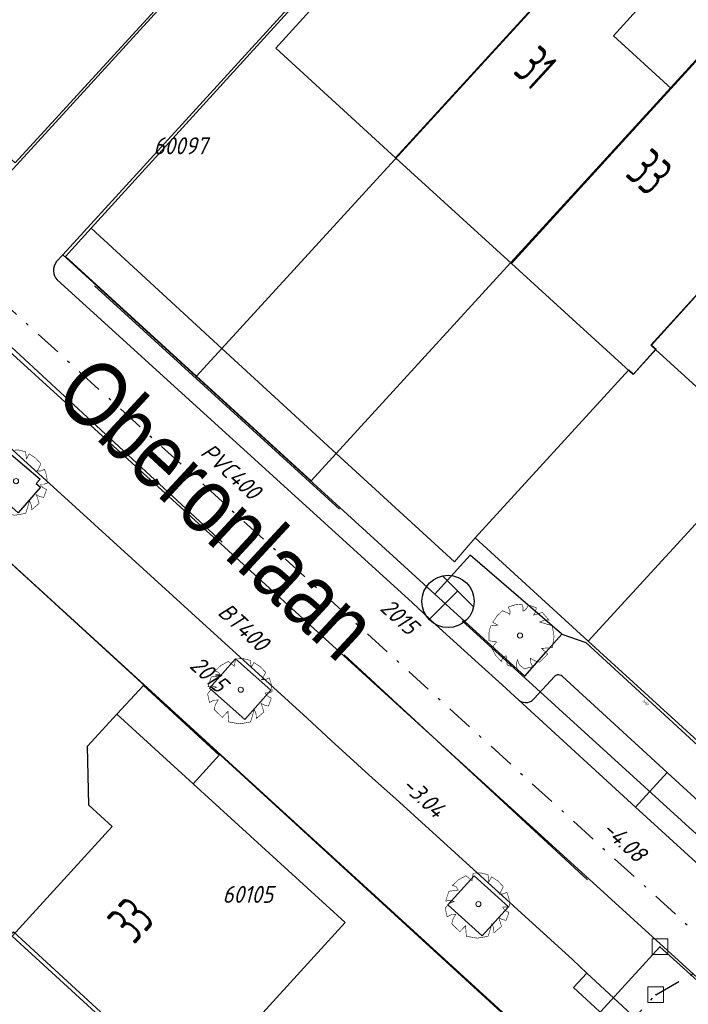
# Model space of a CAD drawing. Header units: metres. Extents: x 111546 to 149831, y 498798 to 507863.
# Tile 279 of 656: x 111933 to 111958, y 501454 to 501491. Entities that reach past the tile are written whole.
import ezdxf
from ezdxf.enums import TextEntityAlignment as Align

# ---------------------------------------------------------------- set-up
doc = ezdxf.new("R2010")
doc.units = ezdxf.units.M
for name, pattern in [('DASHDOT', [25.4, 12.7, -6.35, 0, -6.35]), ('DASHED', [19.05, 12.7, -6.35]), ('HIDDEN', [9.525, 6.35, -3.175])]:
    doc.linetypes.add(name, pattern=pattern)
doc.layers.add('0-kadastrale percelen', color=253, linetype='AI-KADASTRAAL', lineweight=9)
doc.layers.add('3-nw-mat-hatch-asfalt zwart', color=7, linetype='Continuous', lineweight=13)
for name, color, linetype in [('2-bs-Put inspectie', 252, 'Continuous'), ('2-bs-Put inspectie nummer', 252, 'Continuous'), ('2-bs-Streng persleiding VW', 253, 'Continuous'), ('2-bs-Streng regenwater', 252, 'DASHDOT'), ('2-bs-Streng regenwater  aanlegjaar', 252, 'Continuous'), ('2-bs-Streng regenwater  bobtot', 252, 'Continuous'), ('2-bs-Streng regenwater diameter', 252, 'Continuous'), ('2-bs-Streng verb vwa', 252, 'DASHED'), ('2-bs-Streng verb vwa aanlegjaar', 252, 'Continuous'), ('2-bs-Streng verb vwa diameter', 252, 'Continuous'), ('2-bs-Streng volgeschuimd', 7, 'DASHED'), ('2-bs-Streng volgeschuimd bob', 3, 'Continuous'), ('3-NW-HV-316010+318010-Afwerken zandbed voor wegfundering en menggranulaat-opp', 20, 'Continuous'), ('3-vw-HV-304010-Opbreken tegels-opp', 150, 'AI-KADASTRAAL'), ('B01_HOOFDGEBOUW', 1, 'Continuous'), ('B02_BIJGEBOUW', 1, 'Continuous'), ('B07_TUSSENMUUR', 1, 'Continuous'), ('Q17_PARKEERVAK', 252, 'HIDDEN'), ('Q25_TRAFOKAST', 252, 'Continuous'), ('Q26_BOOM', 252, 'Continuous'), ('T02_RASTER', 252, 'Continuous'), ('V02_KNTOPENVERH', 252, 'Continuous'), ('V03_KNTTEGELPAD', 252, 'Continuous'), ('V04_KNTOP-INRIT', 252, 'Continuous'), ('Z02_HUISNUMMER', 7, 'Continuous'), ('Z06_STRAATNAAM', 7, 'Continuous')]:
    doc.layers.add(name, color=color, linetype=linetype)
doc.layers.add('3-nw-menggranulaat', color=7, linetype='Continuous', lineweight=13, true_color=0xebebeb)
doc.styles.get("Standard").update_dxf_attribs({"font": 'isocp-ie.shx'})
doc.styles.add('Zaanstad', font='ARIALN.TTF')
doc.linetypes.add('AI-KADASTRAAL', pattern='A,5.5,-2,["K",Standard,S=1.8,R=0,X=0,Y=-0.9],-2,5.5,-2,[5,NLCS.SHX,S=0.75,R=0,X=0,Y=0],-2', length=19)
pattern_1 = [(294.51638, (112010.33835, 501946.37295), (-0.2375469, -0.6359021), [0.4, -0.56]), (294.51638, (112010.27896, 501946.21397), (-0.2375469, -0.6359021), [0.16, -0.8]), (294.51638, (112010.49732, 501946.31356), (-0.2375469, -0.6359021), [0.16, -0.8])]

# ---------------------------------------------------------------- blocks, each defined once
blk = doc.blocks.new('Q26')
at = {"linetype": 'Continuous', "lineweight": 20, "const_width": 0.0225}
blk.add_lwpolyline([(0.757, 0.516), (1.237, 0.371), (1.308, -0.046), (1.235, -0.463), (0.83, -0.494), (1.061, -0.711), (0.757, -1.022), (0.565, -0.971), (0.395, -0.867), (0.404, -1.032), (0.49, -1.198), (0.163, -1.271), (-0.015, -1.136), (-0.097, -0.929), (-0.141, -1.084), (-0.112, -1.255), (-0.489, -1.131), (-0.532, -0.774), (-0.668, -0.854), (-0.707, -0.996), (-0.927, -0.766), (-1.083, -0.479), (-0.894, -0.246), (-1.181, -0.203), (-1.187, 0.104), (-1.122, 0.367), (-0.847, 0.398), (-1.04, 0.503), (-0.879, 0.749), (-0.663, 0.95), (-0.402, 0.826), (-0.388, 0.795), (-0.382, 0.942), (-0.452, 1.088), (-0.194, 1.172), (0.076, 1.199), (0.118, 1.07), (0.119, 0.935), (0.148, 0.935), (0.252, 1.031), (0.325, 1.167), (0.626, 1.059), (0.6, 0.925), (0.525, 0.78), (0.856, 0.885), (1.105, 0.593), (0.924, 0.584)], close=True, dxfattribs=at)
at = {"linetype": 'Continuous', "lineweight": 20}
blk.add_circle((0.001, -0.001), 0.0983, dxfattribs=at)
blk = doc.blocks.new('Q25')
at = {"color": 0}
for p, q in [((-0.836, 0.544), (0.836, 0.546)), ((-0.021, 0.539), (-0.027, -1.003))]:
    blk.add_line(p, q, dxfattribs=at)
blk.add_circle((0, 0), 1, dxfattribs=at)
blk = doc.blocks.new('PUTVNB')
at = {"linetype": 'Continuous', "lineweight": 13}
blk.add_line((-0.008, -0.504), (-0.004, -0.498), dxfattribs=at)
at = {"linetype": 'Continuous', "lineweight": 13, "ltscale": 0.04, "flags": 128}
blk.add_lwpolyline([(-0.5, 0.5), (-0.5, -0.5), (0.5, -0.5), (0.5, 0.5), (-0.5, 0.5)], dxfattribs=at)
at = {"linetype": 'Continuous', "lineweight": 13}
blk.add_point((0, 0), dxfattribs=at)

msp = doc.modelspace()

# ---------------------------------------------------------------- hatches: boundary and pattern name
at = {"layer": '3-nw-mat-hatch-asfalt zwart', "ltscale": 0.01}
h = msp.add_hatch(dxfattribs=at)
h.set_pattern_fill('ACO-BRANDWERING', color=256, scale=0.2, angle=90, pattern_type=2)
h.set_pattern_definition([(107.41437309, (0, 0), (-0.28624958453, -0.08978404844), []), (167.41437309, (0, 0), (-0.06536952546, -0.29279143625), [])])
edge = h.paths.add_edge_path()
edge.add_line((111921.0369, 501550.3097), (111918.6925, 501547.5972))
edge.add_line((111918.6925, 501547.5972), (111919.3798, 501546.7439))
edge.add_line((111919.3798, 501546.7439), (111920.6951, 501548.0897))
edge.add_line((111920.6951, 501548.0897), (111922.1952, 501546.1498))
edge.add_line((111922.1952, 501546.1498), (111924.5765, 501543.2995))
edge.add_line((111924.5765, 501543.2995), (111930.0955, 501536.7583))
edge.add_line((111930.0955, 501536.7583), (111936.5492, 501529.6284))
edge.add_line((111936.5492, 501529.6284), (111943.6637, 501522.1546))
edge.add_line((111943.6637, 501522.1546), (111950.2333, 501515.954))
edge.add_line((111950.2333, 501515.954), (111957.4028, 501509.1053))
edge.add_line((111957.4028, 501509.1053), (111965.98, 501501.6861))
edge.add_line((111965.98, 501501.6861), (111971.9383, 501496.416))
edge.add_line((111971.9383, 501496.416), (111977.748, 501492.1472))
edge.add_line((111977.748, 501492.1472), (111982.0145, 501489.0291))
edge.add_line((111982.0145, 501489.0291), (111989.2107, 501483.6062))
edge.add_line((111989.2107, 501483.6062), (111994.264, 501479.9213))
edge.add_line((111994.264, 501479.9213), (112002.7984, 501474.0323))
edge.add_line((112002.7984, 501474.0323), (112014.7565, 501466.3867))
edge.add_line((112014.7565, 501466.3867), (112015.6799, 501467.842))
edge.add_line((112015.6799, 501467.842), (112017.32, 501470.4268))
edge.add_arc((112196.8653, 501771.4695), 350.5185, 233.860977, 239.187672, ccw=False)
edge.add_line((111990.1482, 501488.3948), (111989.8397, 501488.6285))
edge.add_line((111989.8397, 501488.6285), (111977.7692, 501497.8639))
edge.add_line((111977.7692, 501497.8639), (111961.467, 501511.5952))
edge.add_line((111961.467, 501511.5952), (111957.2623, 501515.7748))
edge.add_line((111957.2623, 501515.7748), (111943.9335, 501528.5929))
edge.add_arc((112182.606, 501757.5182), 330.7135, 222.574374, 223.805831, ccw=False)
edge.add_arc((112182.606, 501757.5182), 330.7135, 218.704135, 222.574374, ccw=False)
edge.add_line((111924.5221, 501550.7234), (111923.0119, 501552.5949))
edge.add_line((111923.0119, 501552.5949), (111921.0369, 501550.3097))
at = {"layer": '3-nw-menggranulaat', "ltscale": 0.02}
h = msp.add_hatch(color=256, dxfattribs=at)
h.dxf.hatch_style = 1
edge = h.paths.add_edge_path()
edge.add_arc((112001.698, 501254.9293), 191.0978, 65.157628, 68.54918, ccw=False)
edge.add_arc((112051.5937, 501362.7078), 72.3301, 58.728744, 65.15638, ccw=False)
edge.add_arc((112051.9885, 501363.7727), 71.2153, 53.128423, 58.555518, ccw=False)
edge.add_arc((112109.7502, 501439.076), 23.7066, 230.65127, 256.57782)
edge.add_line((112104.2473, 501416.0169), (112103.2894, 501419.9684))
edge.add_arc((112112.977, 501444.7965), 26.6512, 237.88147, 248.68499, ccw=False)
edge.add_arc((112164.7613, 501522.5479), 120.0615, 234.033446, 236.678612, ccw=False)
edge.add_arc((112059.1446, 501375.1409), 61.2836, 55.054594, 58.728773)
edge.add_arc((112051.5933, 501362.7072), 75.8308, 58.728773, 65.156409)
edge.add_arc((112001.698, 501254.9293), 194.5978, 65.157628, 68.549965)
edge.add_arc((110702.9936, 497927.1044), 3766.8587, 68.6746807, 68.8977944)
edge.add_arc((112177.1944, 501730.1081), 311.9351, 242.796586, 247.770921, ccw=False)
edge.add_arc((112034.708, 501452.9589), 0.305, 164.6922, 247.8295, ccw=False)
edge.add_line((112034.4139, 501453.0394), (112034.5326, 501453.2655))
edge.add_line((112034.5326, 501453.2655), (112031.5168, 501454.8335))
edge.add_line((112031.5168, 501454.8335), (112031.0519, 501453.9907))
edge.add_arc((112030.7892, 501454.1356), 0.3, 231.13017, 331.11964, ccw=False)
edge.add_line((112030.6009, 501453.902), (112028.9217, 501455.2555))
edge.add_arc((112008.6918, 501427.6832), 34.1977, 53.73245, 61.20333)
edge.add_arc((112196.9704, 501771.6456), 357.9235, 232.750083, 241.314196, ccw=False)
edge.add_arc((111980.5292, 501486.9543), 0.3, 141.9463, 226.27403, ccw=False)
edge.add_line((111980.293, 501487.1392), (111980.4168, 501487.2974))
edge.add_line((111980.4168, 501487.2974), (111977.7245, 501489.3714))
edge.add_line((111977.7245, 501489.3714), (111977.5962, 501489.2129))
edge.add_arc((111977.3591, 501489.3967), 0.3, 231.9463, 322.22415, ccw=False)
edge.add_arc((112183.8463, 501755.0102), 336.7335, 231.040572, 232.138425, ccw=False)
edge.add_arc((112182.5932, 501757.506), 337.8959, 220.566267, 231.471905, ccw=False)
edge.add_line((111925.9091, 501537.7631), (111924.814, 501538.9138))
edge.add_line((111924.814, 501538.9138), (111924.2688, 501539.4794))
edge.add_line((111924.2688, 501539.4794), (111923.5727, 501540.1514))
edge.add_line((111923.5727, 501540.1514), (111923.062, 501540.6079))
edge.add_line((111923.062, 501540.6079), (111921.6684, 501541.8303))
edge.add_line((111921.6684, 501541.8303), (111920.9772, 501542.4758))
edge.add_line((111920.9772, 501542.4758), (111919.1418, 501544.1465))
edge.add_line((111919.1418, 501544.1465), (111913.4894, 501549.4428))
edge.add_line((111913.4894, 501549.4428), (111910.022, 501552.7518))
edge.add_arc((111923.8992, 501567.7123), 20.4057, 215.1917, 227.15117, ccw=False)
edge.add_line((111907.2231, 501555.9522), (111906.5301, 501556.9348))
edge.add_line((111906.5301, 501556.9348), (111901.6864, 501564.2844))
edge.add_arc((111902.3519, 501564.7283), 0.8, 131.72399, 213.70598, ccw=False)
edge.add_line((111901.8195, 501565.3254), (111902.7886, 501566.1896))
edge.add_line((111902.7886, 501566.1896), (111900.5994, 501568.6589))
edge.add_line((111900.5994, 501568.6589), (111900.1549, 501568.2625))
edge.add_arc((111899.6225, 501568.8596), 0.8, 216.71707, 311.72399, ccw=False)
edge.add_line((111898.9812, 501568.3813), (111897.54, 501570.3136))
edge.add_arc((111772.2737, 501477.014), 156.1937, 36.679082, 48.164313)
edge.add_line((111876.4543, 501593.3878), (111874.8319, 501591.4998))
edge.add_arc((111771.4048, 501476.2953), 154.8201, 36.700144, 48.083473, ccw=False)
edge.add_line((111895.5355, 501568.8199), (111898.8593, 501564.0338))
edge.add_line((111898.8593, 501564.0338), (111905.3584, 501554.1339))
edge.add_line((111905.3584, 501554.1339), (111906.9046, 501552.4156))
edge.add_line((111906.9046, 501552.4156), (111913.78, 501545.912))
edge.add_arc((111912.8891, 501544.9653), 1.3, -43.26018, 46.73982, ccw=False)
edge.add_line((111913.8359, 501544.0744), (111913.7325, 501543.9646))
edge.add_line((111913.7325, 501543.9646), (111915.8445, 501541.9772))
edge.add_line((111915.8445, 501541.9772), (111915.9441, 501542.0831))
edge.add_arc((111916.8908, 501541.1922), 1.3, 47.69038, 136.73982, ccw=False)
edge.add_line((111917.7659, 501542.1535), (111919.3503, 501540.7113))
edge.add_line((111919.3503, 501540.7113), (111920.0576, 501540.0508))
edge.add_line((111920.0576, 501540.0508), (111921.471, 501538.811))
edge.add_line((111921.471, 501538.811), (111921.9389, 501538.3928))
edge.add_line((111921.9389, 501538.3928), (111922.5707, 501537.7827))
edge.add_line((111922.5707, 501537.7827), (111923.0807, 501537.2536))
edge.add_line((111923.0807, 501537.2536), (111924.129, 501536.1523))
edge.add_arc((112182.606, 501757.5182), 340.3135, 220.57754, 231.46588)
edge.add_arc((112197.293, 501772.0462), 360.8357, 231.07875, 241.303034)
edge.add_arc((112007.7091, 501426.1344), 33.6227, 49.73343, 60.96455, ccw=False)
edge.add_arc((112028.8645, 501451.2589), 0.7839, -83.36949, 42.65398, ccw=False)
edge.add_line((112028.955, 501450.4803), (112031.5441, 501448.28))
edge.add_line((112031.5441, 501448.28), (112031.8857, 501448.6756))
edge.add_arc((112033.171, 501447.5628), 1.7, 62.97169, 139.11462, ccw=False)
edge.add_arc((112177.1547, 501730.0166), 315.3354, 242.989412, 247.77186)
edge.add_arc((110974.1351, 498626.0188), 3013.6949, 68.6444967, 68.9242664, ccw=False)
edge = h.paths.add_edge_path()
edge.add_line((112111.9121, 501441.0392), (112112.1191, 501440.9125))
edge.add_line((112112.1191, 501440.9125), (112110.4333, 501438.1575))
edge.add_line((112110.4333, 501438.1575), (112110.375, 501438.2061))
edge.add_arc((112108.6256, 501435.7054), 3.0518, 55.02503, 92.90173)
edge.add_arc((112109.2258, 501423.8652), 14.9073, 92.90173, 99.23873)
edge.add_arc((112100.3974, 501478.1406), 40.0815, 269.48073, 279.23873, ccw=False)
edge.add_arc((112100.3155, 501469.1003), 31.0408, 252.56044, 269.48073, ccw=False)
edge.add_arc((112170.1164, 501691.2975), 263.9437, 245.240897, 252.560441, ccw=False)
edge.add_line((112059.5757, 501451.6164), (112050.7963, 501455.6654))
edge.add_line((112050.7963, 501455.6654), (112047.4499, 501457.2685))
edge.add_arc((112190.023, 501757.5748), 332.4319, 243.111802, 244.603553, ccw=False)
edge.add_arc((112039.3202, 501460.3675), 0.8, 63.2445, 152.48679)
edge.add_line((112038.6106, 501460.7371), (112037.8612, 501459.2982))
edge.add_line((112037.8612, 501459.2982), (112034.9344, 501460.8226))
edge.add_line((112034.9344, 501460.8226), (112035.6742, 501462.2431))
edge.add_arc((112034.9647, 501462.6126), 0.8, 332.48762, 420.59381)
edge.add_arc((112275.291, 501908.2182), 505.4817, 235.788916, 241.662589, ccw=False)
edge.add_line((111991.0872, 501490.1991), (111991.0604, 501489.3846))
edge.add_line((111991.0604, 501489.3846), (111990.3902, 501488.4659))
edge.add_line((111990.3902, 501488.4659), (111990.2041, 501488.6082))
edge.add_line((111990.2041, 501488.6082), (111990.0793, 501488.4452))
edge.add_line((111990.0793, 501488.4452), (111977.7692, 501497.8639))
edge.add_line((111977.7692, 501497.8639), (111977.565, 501498.0276))
edge.add_line((111977.565, 501498.0276), (111978.095, 501498.6415))
edge.add_line((111978.095, 501498.6415), (111979.39, 501499.3726))
edge.add_arc((111997.1799, 501521.5675), 28.4446, 224.07846, 231.28689, ccw=False)
edge.add_arc((112011.2297, 501537.5601), 49.6925, 220.73376, 226.05653, ccw=False)
edge.add_arc((112004.0606, 501531.3864), 40.2315, 216.40767, 220.73376, ccw=False)
edge.add_arc((111935.6825, 501480.9596), 44.7298, 36.40767, 46.82882)
edge.add_line((111966.2858, 501513.5816), (111959.0785, 501520.3429))
edge.add_arc((111919.1455, 501479.1951), 57.3392, 45.858344, 48.741754)
edge.add_arc((111890.7668, 501446.8448), 100.3729, 48.741754, 56.755786)
edge.add_arc((111976.1671, 501575.8307), 54.3253, 222.88148, 236.00412, ccw=False)
edge.add_arc((112182.606, 501757.5182), 329.3135, 218.703715, 221.603545, ccw=False)
edge.add_line((111925.6131, 501551.6007), (111920.7591, 501557.616))
edge.add_arc((111461.8769, 501177.7845), 595.6885, 39.6156525, 41.2763376)
edge.add_arc((111908.9574, 501570.2273), 0.8, 41.27634, 131.66159)
edge.add_line((111908.4257, 501570.825), (111908.1369, 501570.568))
edge.add_line((111908.1369, 501570.568), (111905.8768, 501573.1081))
edge.add_line((111905.8768, 501573.1081), (111906.175, 501573.3734))
edge.add_arc((111905.6432, 501573.9711), 0.8, 311.66159, 401.75791)
edge.add_arc((111461.8769, 501177.7845), 595.6885, 41.757908, 42.8449809)
edge.add_line((111898.6335, 501582.8629), (111897.607, 501581.9109))
edge.add_line((111897.607, 501581.9109), (111894.0227, 501585.7427))
edge.add_line((111894.0227, 501585.7427), (111895.0401, 501586.7032))
edge.add_arc((111980.691, 501669.1707), 118.899, 222.95778, 223.915217, ccw=False)
edge.add_arc((112803.4011, 502423.9206), 1235.3633, 220.7094983, 222.5739803, ccw=False)
edge.add_line((111866.9632, 501618.1869), (111868.8255, 501619.8336))
edge.add_arc((112774.578, 502398.8635), 1194.6862, 220.6985415, 222.6242771)
edge.add_arc((111460.9003, 501176.9176), 599.4937, 39.6184709, 43.5335799, ccw=False)
edge.add_line((111922.6949, 501559.1981), (111927.5614, 501553.1673))
edge.add_arc((112098.3634, 501688.0234), 217.6223, 218.292712, 220.747944)
edge.add_line((111933.4953, 501545.9742), (111937.5449, 501541.2959))
edge.add_arc((111972.5269, 501571.5771), 46.2676, 220.8802, 236.75579)
edge.add_arc((111890.7668, 501446.8448), 102.8729, 48.741754, 56.755786, ccw=False)
edge.add_arc((111919.1455, 501479.1951), 59.8392, 45.878833, 48.741754, ccw=False)
edge.add_line((111960.8042, 501522.1518), (111967.9962, 501515.4049))
edge.add_arc((111935.6825, 501480.9596), 47.2298, 36.40767, 46.82882, ccw=False)
edge.add_arc((112004.0606, 501531.3864), 37.7315, 216.40767, 220.73376)
edge.add_arc((112011.2297, 501537.5601), 47.1925, 220.73376, 226.10946)
edge.add_arc((111997.1799, 501521.5675), 25.9446, 223.98411, 233.56858)
edge.add_line((111981.7724, 501500.6933), (111991.3844, 501493.8705))
edge.add_arc((112275.291, 501908.2182), 502.2817, 235.581477, 241.662589)
edge.add_line((112036.8764, 501466.1261), (112048.8348, 501460.1532))
edge.add_line((112048.8348, 501460.1532), (112052.1577, 501458.5615))
edge.add_line((112052.1577, 501458.5615), (112060.9159, 501454.5222))
edge.add_arc((112170.1164, 501691.2975), 260.7437, 245.240897, 252.560441)
edge.add_arc((112100.3155, 501469.1003), 27.8408, 252.56044, 257.84744)
edge.add_line((112094.4546, 501441.8834), (112094.9128, 501441.7597))
edge.add_arc((112099.9286, 501461.9459), 20.8, 256.04601, 272.71497)
edge.add_line((112100.9139, 501441.1693), (112103.5978, 501441.3677))
at = {"layer": '3-vw-HV-304010-Opbreken tegels-opp', "ltscale": 0.01}
h = msp.add_hatch(dxfattribs=at)
h.set_pattern_fill('GOST_GLASS', color=256, scale=0.08)
h.set_pattern_definition(pattern_1)
h.paths.add_polyline_path([(111951.0402, 501489.0895), (111952.2229, 501488.0062), (111953.6537, 501489.5682), (111952.471, 501490.6515)], flags=9)
h = msp.add_hatch(dxfattribs=at)
h.set_pattern_fill('GOST_GLASS', color=256, scale=0.08)
h.set_pattern_definition(pattern_1)
h.paths.add_polyline_path([(111955.3352, 501485.1535), (111956.6955, 501483.9075), (111958.1263, 501485.4695), (111956.766, 501486.7155)], flags=9)
h = msp.add_hatch(dxfattribs=at)
h.set_pattern_fill('GOST_GLASS', color=256, scale=0.08)
h.set_pattern_definition(pattern_1)
h.paths.add_polyline_path([(111932.8611, 501476.6496), (111944.7959, 501465.605), (111947.4315, 501468.453), (111935.4967, 501479.4976)], flags=25)
h = msp.add_hatch(dxfattribs=at)
h.set_pattern_fill('GOST_GLASS', color=256, scale=0.08)
h.set_pattern_definition(pattern_1)
h.paths.add_polyline_path([(111932.8611, 501476.6496), (111944.7959, 501465.605), (111947.4315, 501468.453), (111935.4967, 501479.4976)], flags=25)
h = msp.add_hatch(dxfattribs=at)
h.set_pattern_fill('GOST_GLASS', color=256, scale=0.08)
h.set_pattern_definition(pattern_1)
h.paths.add_polyline_path([(111937.0648, 501455.412), (111938.3131, 501456.7702), (111936.7535, 501458.2035), (111935.5053, 501456.8454)], flags=9)

# ---------------------------------------------------------------- linework, layer by layer
at = {"layer": '0-kadastrale percelen', "ltscale": 0.25}
for p, q in [((111957.257, 501497.172), (111940.304, 501478.64)), ((111961.704, 501493.232), (111944.689, 501474.625)), ((111971.439, 501486.134), (111954.341, 501467.439)), ((111935.303, 501483.242), (111934.323, 501482.165)), ((111940.304, 501478.64), (111935.303, 501483.242)), ((111934.323, 501482.165), (111939.336, 501477.582)), ((111939.336, 501477.582), (111940.304, 501478.64)), ((111944.689, 501474.625), (111940.304, 501478.64)), ((111950.014, 501471.395), (111954.341, 501467.439)), ((111954.341, 501467.439), (111958.814, 501463.349))]:
    msp.add_line(p, q, dxfattribs=at)
for points in [[(111928.0701, 501347.2014), (111946.006, 501366.74), (111960.269, 501353.47), (112009.909, 501407.777), (111892.147, 501514.974), (111876.737, 501498.398)], [(111927.323, 501490.346), (111932.39, 501485.749), (111949.085, 501503.966), (111949.247, 501504.32), (111949.053, 501504.669), (111944.36, 501508.939)], [(111957.257, 501497.172), (111952.604, 501501.511), (111952.271, 501501.663), (111951.902, 501501.478), (111935.303, 501483.242)], [(111965.938, 501489.365), (111961.796, 501484.783), (111962.013, 501484.593), (111956.765, 501478.77), (111956.943, 501478.609), (111956.074, 501477.658), (111955.894, 501477.823), (111950.014, 501471.395)], [(111939.336, 501477.582), (111943.724, 501473.57), (111944.689, 501474.625)], [(111944.689, 501474.625), (111949.219, 501470.473), (111950.014, 501471.395)], [(111922.032, 501467.815), (111924.154, 501470.191), (111927.999, 501474.288), (111951.76, 501452.536), (111944.697, 501444.938)], [(111925.381, 501462.5), (111932.235, 501456.199), (111932.334, 501456.309), (111944.697, 501444.938)]]:
    msp.add_lwpolyline(points, dxfattribs=at)
at = {"layer": '2-bs-Streng regenwater', "ltscale": 0.08, "flags": 128}
for points in [[(111930.1192, 501482.0648), (111959.4778, 501455.3469)], [(111956.9245, 501453.9003), (111959.4778, 501455.3469)], [(111910.906, 501403.979), (111956.9245, 501453.9003)]]:
    msp.add_lwpolyline(points, dxfattribs=at)
at = {"layer": '2-bs-Streng verb vwa', "flags": 128}
for points in [[(111931.0027, 501479.8512), (111957.0798, 501455.7352)], [(111910.9254, 501405.1731), (111957.0798, 501455.7352)], [(111957.0798, 501455.7352), (112000.8265, 501415.969)]]:
    msp.add_lwpolyline(points, dxfattribs=at)
at = {"layer": '2-bs-Streng volgeschuimd', "flags": 128}
msp.add_lwpolyline([(111958.901, 501459.66), (111925.376, 501490.196)], dxfattribs=at)
at = {"layer": '3-NW-HV-316010+318010-Afwerken zandbed voor wegfundering en menggranulaat-opp', "ltscale": 0.02, "elevation": 0}
msp.add_lwpolyline([(111924.129, 501536.1523, 0.0475451), (111970.5973, 501491.3123, 0.0446415), (112024.0279, 501455.5314, -0.0490443), (112029.441, 501451.79, -0.6129417), (112028.955, 501450.4803), (112031.5441, 501448.28), (112031.8857, 501448.6756, -0.3450253), (112033.9435, 501449.0772, 0.0208704), (112057.8647, 501438.1154, -0.0012207)], format="xyb", dxfattribs=at)
at = {"layer": 'B01_HOOFDGEBOUW'}
for p, q in [((111946.964, 501485.945), (111951.399, 501481.895)), ((111956.919, 501478.605), (111961.15, 501474.73)), ((111936.29, 501464.635), (111939.208, 501461.973))]:
    msp.add_line(p, q, dxfattribs=at)
for points in [[(111953.075, 501492.638), (111950.683, 501494.823), (111953.226, 501497.606), (111951.01, 501499.631), (111942.374, 501490.136), (111946.964, 501485.945)], [(111957.519, 501488.597), (111955.301, 501490.617), (111957.838, 501493.405), (111955.619, 501495.424), (111953.075, 501492.638)], [(111961.789, 501484.705), (111959.74, 501486.569), (111962.276, 501489.358), (111960.058, 501491.376), (111957.519, 501488.597)], [(111951.399, 501481.895), (111956.054, 501477.645), (111956.919, 501478.605)], [(111932.276, 501456.142), (111936.107, 501460.341), (111935.223, 501461.154), (111935.163, 501463.409), (111936.29, 501464.635)], [(111939.208, 501461.973), (111945.029, 501456.662), (111938.977, 501450.028)]]:
    msp.add_lwpolyline(points, dxfattribs=at)
at = {"layer": 'B02_BIJGEBOUW'}
msp.add_lwpolyline([(111939.208, 501461.973), (111940.213, 501463.066), (111937.305, 501465.739), (111936.29, 501464.635)], dxfattribs=at)
at = {"layer": 'B07_TUSSENMUUR'}
for p, q in [((111953.075, 501492.638), (111946.964, 501485.945)), ((111957.519, 501488.597), (111951.399, 501481.895)), ((111938.977, 501450.028), (111932.276, 501456.142))]:
    msp.add_line(p, q, dxfattribs=at)
msp.add_lwpolyline([(111961.789, 501484.705), (111961.974, 501484.537), (111956.732, 501478.772), (111956.919, 501478.605)], dxfattribs=at)
at = {"layer": 'Q17_PARKEERVAK'}
msp.add_line((111957.3574, 501462.4048), (111956.1481, 501461.0857), dxfattribs=at)
msp.add_line((111957.3574, 501462.4048), (111956.1481, 501461.0857), dxfattribs=at)
at = {"layer": 'T02_RASTER', "ltscale": 0.25}
for p, q in [((111949.8121, 501470.7227), (111948.4591, 501469.2391)), ((111949.8121, 501470.7227), (111948.4591, 501469.2391)), ((111949.8121, 501470.7227), (111948.4591, 501469.2391)), ((111949.8121, 501470.7227), (111948.4591, 501469.2391)), ((111953.3229, 501467.7059), (111949.8121, 501470.7227)), ((111953.3229, 501467.7059), (111949.8121, 501470.7227))]:
    msp.add_line(p, q, dxfattribs=at)
at = {"layer": 'V02_KNTOPENVERH'}
for p, q in [((111951.794, 501501.481), (111934.216, 501482.229)), ((111951.794, 501501.481), (111934.216, 501482.229)), ((111934.216, 501482.229), (111933.976, 501481.968)), ((111934.216, 501482.229), (111933.976, 501481.968)), ((111934.002, 501481.269), (111947.593, 501468.91)), ((111934.002, 501481.269), (111947.593, 501468.91)), ((111943.579, 501464.486), (111930.471, 501476.409)), ((111943.579, 501464.486), (111930.471, 501476.409)), ((111947.593, 501468.91), (111948.496, 501468.072)), ((111947.593, 501468.91), (111948.496, 501468.072)), ((111948.496, 501468.072), (111950.131, 501466.584)), ((111948.496, 501468.072), (111950.131, 501466.584)), ((111950.131, 501466.584), (111951.037, 501465.765)), ((111950.131, 501466.584), (111951.037, 501465.765)), ((111952.271, 501465.238), (111953.043, 501466.083)), ((111952.271, 501465.238), (111953.043, 501466.083)), ((111953.334, 501466.09), (111957.3574, 501462.4048)), ((111953.334, 501466.09), (111957.3574, 501462.4048)), ((111951.037, 501465.765), (111951.6862, 501465.1763)), ((111951.037, 501465.765), (111951.6862, 501465.1763)), ((111951.6862, 501465.1763), (111956.1481, 501461.0857)), ((111951.6862, 501465.1763), (111956.1481, 501461.0857)), ((111944.49, 501463.635), (111943.579, 501464.486)), ((111944.49, 501463.635), (111943.579, 501464.486)), ((111946.082, 501462.192), (111944.49, 501463.635)), ((111946.082, 501462.192), (111944.49, 501463.635)), ((111957.3574, 501462.4048), (111961.4541, 501458.6526)), ((111957.3574, 501462.4048), (111961.4541, 501458.6526)), ((111946.965, 501461.393), (111946.082, 501462.192)), ((111946.965, 501461.393), (111946.082, 501462.192)), ((111953.748, 501455.229), (111946.965, 501461.393)), ((111953.748, 501455.229), (111946.965, 501461.393)), ((111956.1481, 501461.0857), (111960.2431, 501457.3316)), ((111956.1481, 501461.0857), (111960.2431, 501457.3316)), ((111953.748, 501455.229), (111954.282, 501454.729)), ((111953.748, 501455.229), (111954.282, 501454.729)), ((111954.282, 501454.729), (111957.585, 501451.676)), ((111954.282, 501454.729), (111957.585, 501451.676))]:
    msp.add_line(p, q, dxfattribs=at)
msp.add_lwpolyline([(111931.632, 501484.774), (111949.075, 501503.876), (111949.0358, 501503.9148)], dxfattribs=at)
msp.add_lwpolyline([(111931.632, 501484.774), (111949.075, 501503.876), (111949.0358, 501503.9148)], dxfattribs=at)
for centre, radius, start, end in [((111934.3924, 501481.636), 0.5325, 141.43281, 183.77029), ((111934.3924, 501481.636), 0.5325, 141.43281, 183.77029), ((111934.3916, 501481.6304), 0.5315, 183.17386, 222.84794), ((111934.3916, 501481.6304), 0.5315, 183.17386, 222.84794), ((111953.1883, 501465.9412), 0.203, 96.30232, 135.7044), ((111953.1883, 501465.9412), 0.203, 96.30232, 135.7044), ((111953.1938, 501465.9384), 0.2065, 47.24521, 97.73642), ((111953.1938, 501465.9384), 0.2065, 47.24521, 97.73642), ((111951.9471, 501465.4875), 0.4061, 230.03072, 280.3389), ((111951.9471, 501465.4875), 0.4061, 230.03072, 280.3389), ((111951.9523, 501465.4862), 0.4039, 279.64372, 322.08232), ((111951.9523, 501465.4862), 0.4039, 279.64372, 322.08232)]:
    msp.add_arc(centre, radius, start, end, dxfattribs=at)
at = {"layer": 'V03_KNTTEGELPAD'}
for p, q in [((111934.216, 501482.229), (111948.4591, 501469.2391)), ((111934.216, 501482.229), (111948.4591, 501469.2391)), ((111951.2, 501453.105), (111927.934, 501474.347)), ((111951.2, 501453.105), (111927.934, 501474.347))]:
    msp.add_line(p, q, dxfattribs=at)
for points in [[(111932.16, 501474.664), (111933.348, 501473.642), (111933.201, 501473.466), (111933.365, 501473.327), (111932.513, 501472.353), (111931.149, 501473.56)], [(111932.16, 501474.664), (111933.348, 501473.642), (111933.201, 501473.466), (111933.365, 501473.327), (111932.513, 501472.353), (111931.149, 501473.56)], [(111940.837, 501466.756), (111942.183, 501465.557), (111941.1853, 501464.4369), (111939.8393, 501465.6359)], [(111940.837, 501466.756), (111942.183, 501465.557), (111941.1853, 501464.4369), (111939.8393, 501465.6359)], [(111949.971, 501458.449), (111951.283, 501457.26), (111950.2757, 501456.1485), (111948.9637, 501457.3375)], [(111949.971, 501458.449), (111951.283, 501457.26), (111950.2757, 501456.1485), (111948.9637, 501457.3375)]]:
    msp.add_lwpolyline(points, close=True, dxfattribs=at)
for points in [[(111948.4591, 501469.2391), (111951.912, 501466.09), (111952.731, 501467.028), (111953.3229, 501467.7059)], [(111948.4591, 501469.2391), (111951.912, 501466.09), (111952.731, 501467.028), (111953.3229, 501467.7059)], [(111953.3229, 501467.7059), (111954.244, 501467.387), (111966.94, 501455.71), (111966.598, 501455.277), (111970.582, 501451.615)], [(111953.3229, 501467.7059), (111954.244, 501467.387), (111966.94, 501455.71), (111966.598, 501455.277), (111970.582, 501451.615)]]:
    msp.add_lwpolyline(points, dxfattribs=at)
at = {"layer": 'V04_KNTOP-INRIT'}
msp.add_lwpolyline([(111954.282, 501454.729), (111953.775, 501454.178), (111957.094, 501451.113), (111957.585, 501451.676)], dxfattribs=at)
msp.add_lwpolyline([(111954.282, 501454.729), (111953.775, 501454.178), (111957.094, 501451.113), (111957.585, 501451.676)], dxfattribs=at)

# ---------------------------------------------------------------- block references
at = {"layer": '2-bs-Put inspectie', "xscale": 0.6, "yscale": 0.6, "zscale": 0.6}
for p in [(111957.0798, 501455.7352), (111956.9245, 501453.9003)]:
    msp.add_blockref('PUTVNB', p, dxfattribs=at)
at = {"layer": 'Q25_TRAFOKAST', "rotation": 315.2378054}
msp.add_blockref('Q25', (111948.9692, 501468.9565), dxfattribs=at)
msp.add_blockref('Q25', (111948.9692, 501468.9565), dxfattribs=at)
at = {"layer": 'Q26_BOOM', "rotation": 270}
for p in [(111932.43, 501473.565), (111932.43, 501473.565), (111941.036, 501465.577), (111941.036, 501465.577), (111950.134, 501457.372), (111950.134, 501457.372)]:
    msp.add_blockref('Q26', p, dxfattribs=at)
at = {"layer": 'Q26_BOOM'}
msp.add_blockref('Q26', (111951.724, 501467.653), dxfattribs=at)

# ---------------------------------------------------------------- texts
at = {"layer": '2-bs-Put inspectie nummer', "oblique": 15}
for s, p in [('60097', (111937.6918, 501485.8802)), ('60105', (111940.3326, 501457.2206))]:
    msp.add_text(s, height=0.65, dxfattribs=at).set_placement(p, align=Align.BOTTOM_LEFT)
at = {"layer": '2-bs-Streng persleiding VW', "oblique": 15}
msp.add_text('-3.04', height=0.65, rotation=317.2375, dxfattribs=at).set_placement((111947.0132, 501461.712), align=Align.BOTTOM_LEFT)
at = {"layer": '2-bs-Streng regenwater  aanlegjaar', "oblique": 15}
msp.add_text('2015', height=0.65, rotation=317.69615, dxfattribs=at).set_placement((111946.1944, 501468.5052), align=Align.BOTTOM_LEFT)
at = {"layer": '2-bs-Streng regenwater  bobtot', "oblique": 15}
msp.add_text('-4.08', height=0.65, rotation=317.69615, dxfattribs=at).set_placement((111954.6875, 501460.0245), align=Align.BOTTOM_LEFT)
at = {"layer": '2-bs-Streng regenwater diameter', "oblique": 15}
msp.add_text('PVC400', height=0.65, rotation=317.69615, dxfattribs=at).set_placement((111939.3224, 501474.4527), align=Align.BOTTOM_LEFT)
at = {"layer": '2-bs-Streng verb vwa aanlegjaar', "oblique": 15}
msp.add_text('2015', height=0.65, rotation=317.2375, dxfattribs=at).set_placement((111938.9047, 501466.3046), align=Align.BOTTOM_LEFT)
at = {"layer": '2-bs-Streng verb vwa diameter', "oblique": 15}
msp.add_text('BT400', height=0.65, rotation=317.2375, dxfattribs=at).set_placement((111939.9811, 501468.3438), align=Align.BOTTOM_LEFT)
at = {"layer": '2-bs-Streng volgeschuimd bob', "style": 'Zaanstad'}
msp.add_text('-3.02', height=0.1, rotation=317.67141, dxfattribs=at).set_placement((111956.3539, 501465.1413), align=Align.BOTTOM_LEFT)
at = {"layer": 'Z02_HUISNUMMER', "linetype": 'DASHDOT'}
for s, rotation, width, p in [('31', 317.51072, 0.665036, (111951.42, 501489.203)), ('33', 317.51072, 0.665036, (111955.715, 501485.267)), ('33', 47.41334, 0.664987, (111936.952, 501455.792))]:
    msp.add_text(s, height=1.5, rotation=rotation, dxfattribs=dict(at, width=width)).set_placement(p)
at = {"layer": 'Z06_STRAATNAAM', "linetype": 'DASHDOT', "style": 'Zaanstad'}
msp.add_text('Oberonlaan', height=2.5, rotation=317.21852, dxfattribs=at).set_placement((111933.804, 501476.7163))

doc.saveas('drawing.dxf')
